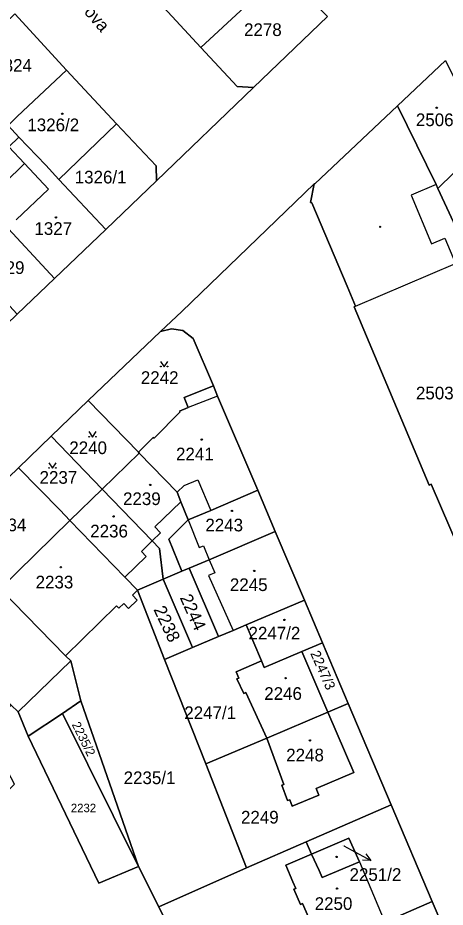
# Model space of a CAD drawing. Extents: x -596233 to -595156, y -1161235 to -1159375.
# Drawn here: x -595909.2 to -595851.8, y -1160591.4 to -1160472 of the extents above; entities that cross this region are included whole.
import ezdxf

# ---------------------------------------------------------------- set-up
doc = ezdxf.new("R2010")
doc.units = 0
for name, color, linetype in [('KN_CAR_KR', 7, 'Continuous'), ('KN_KULTURY', 7, 'Continuous'), ('KN_PARC_CIS_POM', 7, 'Continuous'), ('KN_PARC_CIS_POZ', 7, 'Continuous'), ('KN_PARC_CIS_STAV', 7, 'Continuous'), ('KN_PARC_PLOCHA', 7, 'Continuous'), ('KN_ULICE', 7, 'Continuous'), ('PARC_C_SIPKA', 7, 'Continuous'), ('parcely_l', 7, 'Continuous')]:
    doc.layers.add(name, color=color, linetype=linetype)

msp = doc.modelspace()

# ---------------------------------------------------------------- linework, layer by layer
at = {"layer": 'KN_CAR_KR'}
for points in [[(-595908.28, -1160491.6), (-595905.04, -1160495.05)], [(-595850.64, -1160492.83), (-595852.79, -1160494.94)], [(-595905.04, -1160495.05), (-595909.37, -1160499.16)], [(-595853.04, -1160494.4), (-595856.39, -1160495.82)], [(-595856.39, -1160495.82), (-595853.63, -1160502.36)], [(-595853.63, -1160502.36), (-595851.84, -1160501.6)], [(-595851.84, -1160501.6), (-595850.41, -1160505)], [(-595863.86, -1160510.74), (-595850.41, -1160505)], [(-595882.36, -1160522.78), (-595886.31, -1160524.34)], [(-595887.78, -1160535.68), (-595886.85, -1160534.78)], [(-595886.85, -1160534.78), (-595885.02, -1160534.02)], [(-595885.02, -1160534.02), (-595883.27, -1160538.12)], [(-595890.8, -1160540.32), (-595887.27, -1160536.98)], [(-595886.31, -1160539.41), (-595884.84, -1160543.12)], [(-595890.01, -1160541.14), (-595890.8, -1160540.32)], [(-595891.14, -1160542.21), (-595890.01, -1160541.14)], [(-595891.14, -1160542.21), (-595892.58, -1160543.62)], [(-595884.84, -1160543.12), (-595884.24, -1160542.88)], [(-595884.24, -1160542.88), (-595883.5, -1160544.74)], [(-595891.92, -1160544.3), (-595894.79, -1160547.09)], [(-595892.58, -1160543.62), (-595891.92, -1160544.3)], [(-595883.5, -1160544.74), (-595882.72, -1160546.48)], [(-595882.72, -1160546.48), (-595883.57, -1160546.86)], [(-595883.57, -1160546.86), (-595880.28, -1160554.22)], [(-595909.12, -1160565.15), (-595902.07, -1160558.29)], [(-595863.31, -1160585.25), (-595859.91, -1160593.35)]]:
    msp.add_lwpolyline(points, dxfattribs=at)
at = {"layer": 'KN_KULTURY'}
for points in [[(-595890.0318, -1160518.1316), (-595889.5318, -1160518.8816), (-595889.0318, -1160518.1316)], [(-595899.6318, -1160527.5416), (-595899.1318, -1160528.2916), (-595898.6318, -1160527.5416)], [(-595905.0218, -1160531.7316), (-595904.5218, -1160532.4816), (-595904.0218, -1160531.7316)]]:
    msp.add_lwpolyline(points, dxfattribs=at)
for centre, radius in [((-595852.95, -1160484.12), 0.09), ((-595852.95, -1160484.12), 0.0398), ((-595903.21, -1160484.91), 0.09), ((-595903.21, -1160484.91), 0.0398), ((-595904.05, -1160498.83), 0.09), ((-595904.05, -1160498.83), 0.0398), ((-595860.54, -1160500.09), 0.09), ((-595860.54, -1160500.09), 0.0398), ((-595889.982, -1160518.8314), 0.05), ((-595889.0826, -1160518.8314), 0.05), ((-595899.582, -1160528.2414), 0.05), ((-595898.6826, -1160528.2414), 0.05), ((-595884.48, -1160528.62), 0.09), ((-595884.48, -1160528.62), 0.0398), ((-595904.972, -1160532.4314), 0.05), ((-595904.0726, -1160532.4314), 0.05), ((-595891.4, -1160534.71), 0.09), ((-595891.4, -1160534.71), 0.0398), ((-595880.44, -1160538.19), 0.09), ((-595880.44, -1160538.19), 0.0398), ((-595896.32, -1160538.93), 0.09), ((-595896.32, -1160538.93), 0.0398), ((-595903.39, -1160545.75), 0.09), ((-595903.39, -1160545.75), 0.0398), ((-595877.43, -1160546.25), 0.09), ((-595877.43, -1160546.25), 0.0398), ((-595873.39, -1160552.82), 0.09), ((-595873.39, -1160552.82), 0.0398), ((-595873.23, -1160560.63), 0.09), ((-595873.23, -1160560.63), 0.0398), ((-595869.97, -1160568.97), 0.09), ((-595869.97, -1160568.97), 0.0398), ((-595866.38, -1160584.61), 0.09), ((-595866.38, -1160584.61), 0.0398), ((-595866.33, -1160588.86), 0.09), ((-595866.33, -1160588.86), 0.0398)]:
    msp.add_circle(centre, radius, dxfattribs=at)
at = {"layer": 'KN_PARC_PLOCHA'}
for points in [[(-595880.19, -1160458.72), (-595876.21, -1160462.89), (-595873.97, -1160465.31), (-595873.42, -1160465.88), (-595867.6, -1160471.87), (-595877.54, -1160481.41), (-595879.74, -1160481.26), (-595884.59, -1160476.03), (-595878.72, -1160470.59), (-595878.87, -1160465.29), (-595884.3, -1160459.33), (-595884.74, -1160459.74), (-595885.75, -1160458.61), (-595887.17, -1160457.02), (-595884.75, -1160453.98), (-595881.8, -1160457.03)], [(-595884.59, -1160476.03), (-595890.7, -1160469.43), (-595893.88, -1160466), (-595889.77, -1160461.49), (-595890.53, -1160460.64), (-595888.51, -1160458.72), (-595887.17, -1160457.02), (-595885.75, -1160458.61), (-595884.74, -1160459.74), (-595884.3, -1160459.33), (-595878.87, -1160465.29), (-595878.72, -1160470.59)], [(-595902.62, -1160479.06), (-595909.26, -1160485.28), (-595910.47, -1160486.51), (-595910.73, -1160486.76), (-595911.77, -1160487.75), (-595915.62, -1160484.52), (-595922.59, -1160491), (-595924.86, -1160488.73), (-595927.11, -1160490.94), (-595928.46, -1160489.58), (-595923.81, -1160485.2), (-595918.22, -1160479.84), (-595916.17, -1160477.87), (-595909.55, -1160471.52)], [(-595841.97, -1160497.52), (-595840.29, -1160500.91), (-595842.58, -1160501.95), (-595842.7, -1160501.71), (-595848.47, -1160504.17), (-595850.7, -1160499.45), (-595852.79, -1160494.94), (-595853.04, -1160494.4), (-595858.23, -1160483.86), (-595851.78, -1160477.77), (-595846.99, -1160487.41), (-595845.71, -1160490), (-595843.46, -1160494.63)], [(-595895.92, -1160486.27), (-595903.66, -1160493.74), (-595905.39, -1160491.83), (-595909.01, -1160488.04), (-595910.47, -1160486.51), (-595909.26, -1160485.28), (-595902.62, -1160479.06)], [(-595909.01, -1160488.04), (-595910.39, -1160489.35), (-595908.28, -1160491.6), (-595913.65, -1160496.84), (-595917.25, -1160492.96), (-595911.77, -1160487.75), (-595910.73, -1160486.76), (-595910.47, -1160486.51)], [(-595890.55, -1160493.92), (-595897.36, -1160500.43), (-595903.66, -1160493.74), (-595895.92, -1160486.27), (-595890.62, -1160491.9)], [(-595903.66, -1160493.74), (-595897.36, -1160500.43), (-595904.23, -1160507), (-595911.52, -1160499.14), (-595913.65, -1160496.84), (-595908.28, -1160491.6), (-595910.39, -1160489.35), (-595909.01, -1160488.04), (-595905.39, -1160491.83)], [(-595904.23, -1160507), (-595909.26, -1160511.8), (-595916.53, -1160503.95), (-595911.52, -1160499.14)], [(-595882.91, -1160521.4), (-595886.86, -1160522.96), (-595886.31, -1160524.34), (-595887.48, -1160524.8), (-595887.37, -1160524.91), (-595890.89, -1160528.45), (-595890.99, -1160528.35), (-595892.97, -1160530.33), (-595899.73, -1160523.37), (-595890, -1160514.14), (-595888.53, -1160513.75), (-595887.02, -1160513.99), (-595885.64, -1160515.05)], [(-595876.97, -1160535.43), (-595883.27, -1160538.12), (-595886.31, -1160539.41), (-595887.27, -1160536.98), (-595887.78, -1160535.68), (-595892.86, -1160530.44), (-595892.97, -1160530.33), (-595890.99, -1160528.35), (-595890.89, -1160528.45), (-595887.37, -1160524.91), (-595887.48, -1160524.8), (-595886.31, -1160524.34), (-595886.86, -1160522.96), (-595882.91, -1160521.4), (-595882.36, -1160522.78)], [(-595892.97, -1160530.33), (-595892.86, -1160530.44), (-595897.85, -1160535.27), (-595904.69, -1160528.17), (-595899.73, -1160523.37)], [(-595897.85, -1160535.27), (-595902.19, -1160539.47), (-595903.5, -1160538.1), (-595909.08, -1160532.42), (-595904.69, -1160528.17)], [(-595886.31, -1160539.41), (-595888.89, -1160541.98), (-595887.14, -1160546.28), (-595889.64, -1160547.34), (-595890.15, -1160543.23), (-595891.14, -1160542.21), (-595897.85, -1160535.27), (-595892.86, -1160530.44), (-595887.78, -1160535.68), (-595887.27, -1160536.98)], [(-595902.19, -1160539.47), (-595911.56, -1160548.63), (-595918.49, -1160541.47), (-595909.08, -1160532.42), (-595903.5, -1160538.1)], [(-595889.64, -1160547.34), (-595893.12, -1160548.82), (-595894.79, -1160547.09), (-595902.19, -1160539.47), (-595897.85, -1160535.27), (-595891.14, -1160542.21), (-595890.15, -1160543.23)], [(-595874.62, -1160540.96), (-595883.5, -1160544.74), (-595886.17, -1160545.87), (-595887.14, -1160546.28), (-595888.89, -1160541.98), (-595886.31, -1160539.41), (-595883.27, -1160538.12), (-595876.97, -1160535.43)], [(-595893.12, -1160548.82), (-595893.79, -1160549.48), (-595893.13, -1160550.15), (-595894.3, -1160551.29), (-595894.96, -1160550.62), (-595895.6, -1160551.25), (-595895.91, -1160550.93), (-595902.77, -1160557.62), (-595911.56, -1160548.63), (-595902.19, -1160539.47), (-595894.79, -1160547.09)], [(-595870.71, -1160550.16), (-595878.53, -1160553.48), (-595880.28, -1160554.22), (-595882.24, -1160555.05), (-595886.17, -1160545.87), (-595883.5, -1160544.74), (-595874.62, -1160540.96)], [(-595882.24, -1160555.05), (-595885.71, -1160556.52), (-595889.64, -1160547.34), (-595887.14, -1160546.28), (-595886.17, -1160545.87)], [(-595885.71, -1160556.52), (-595889.46, -1160558.11), (-595893.12, -1160548.82), (-595889.64, -1160547.34)], [(-595902.77, -1160557.62), (-595902.07, -1160558.29), (-595900.7, -1160563.68), (-595903.18, -1160565.35), (-595907.77, -1160568.43), (-595909.12, -1160565.15), (-595910.04, -1160564.23), (-595918.77, -1160555.47), (-595911.56, -1160548.63)], [(-595889.46, -1160558.11), (-595883.94, -1160572.14), (-595878.46, -1160586.08), (-595890.25, -1160591.3), (-595892.95, -1160585.89), (-595900.7, -1160563.68), (-595902.07, -1160558.29), (-595902.77, -1160557.62), (-595895.91, -1160550.93), (-595895.6, -1160551.25), (-595894.96, -1160550.62), (-595894.3, -1160551.29), (-595893.13, -1160550.15), (-595893.79, -1160549.48), (-595893.12, -1160548.82)], [(-595868.29, -1160555.87), (-595871.03, -1160557.04), (-595876.1, -1160559.2), (-595876.48, -1160558.31), (-595878.53, -1160553.48), (-595870.71, -1160550.16)], [(-595876.48, -1160558.31), (-595879.87, -1160559.79), (-595879.49, -1160560.61), (-595879.76, -1160560.74), (-595878.85, -1160562.69), (-595878.58, -1160562.57), (-595875.75, -1160568.67), (-595883.94, -1160572.14), (-595889.46, -1160558.11), (-595885.71, -1160556.52), (-595882.24, -1160555.05), (-595880.28, -1160554.22), (-595878.53, -1160553.48)], [(-595864.83, -1160564.04), (-595867.55, -1160565.19), (-595871.03, -1160557.04), (-595868.29, -1160555.87)], [(-595867.55, -1160565.19), (-595875.75, -1160568.67), (-595878.58, -1160562.57), (-595878.85, -1160562.69), (-595879.76, -1160560.74), (-595879.49, -1160560.61), (-595879.87, -1160559.79), (-595876.48, -1160558.31), (-595876.1, -1160559.2), (-595871.03, -1160557.04)], [(-595907.77, -1160568.43), (-595898.29, -1160588.13), (-595892.95, -1160585.89), (-595890.25, -1160591.3), (-595883.98, -1160603.87), (-595896.51, -1160609.35), (-595900.63, -1160611.15), (-595904.1, -1160604.62), (-595910.73, -1160592.17), (-595914.88, -1160584.4), (-595916.4, -1160581.55), (-595909.61, -1160574.84), (-595910.51, -1160573.17), (-595910.44, -1160572.58), (-595910.47, -1160569.9), (-595912.95, -1160567.08), (-595910.04, -1160564.23), (-595909.12, -1160565.15)], [(-595892.95, -1160585.89), (-595903.18, -1160565.35), (-595900.7, -1160563.68)], [(-595859.06, -1160577.63), (-595870.47, -1160582.6), (-595878.46, -1160586.08), (-595883.94, -1160572.14), (-595875.75, -1160568.67), (-595873.45, -1160574.87), (-595873.73, -1160574.97), (-595872.96, -1160577.04), (-595872.68, -1160576.94), (-595872.36, -1160577.8), (-595868.75, -1160576.31), (-595869.12, -1160575.44), (-595864.09, -1160573.27), (-595867.55, -1160565.19), (-595864.83, -1160564.04)], [(-595892.95, -1160585.89), (-595898.29, -1160588.13), (-595907.77, -1160568.43), (-595903.18, -1160565.35)], [(-595875.75, -1160568.67), (-595867.55, -1160565.19), (-595864.09, -1160573.27), (-595869.12, -1160575.44), (-595868.75, -1160576.31), (-595872.36, -1160577.8), (-595872.68, -1160576.94), (-595872.96, -1160577.04), (-595873.73, -1160574.97), (-595873.45, -1160574.87)], [(-595853.57, -1160590.58), (-595859.91, -1160593.35), (-595868.26, -1160597), (-595870.96, -1160590.85), (-595871.24, -1160590.97), (-595872.13, -1160588.95), (-595871.85, -1160588.83), (-595872.24, -1160587.95), (-595873.19, -1160585.72), (-595869.74, -1160584.25), (-595868.71, -1160586.43), (-595868.32, -1160587.36), (-595863.31, -1160585.25), (-595864.76, -1160582.09), (-595869.74, -1160584.25), (-595870.47, -1160582.6), (-595859.06, -1160577.63)], [(-595869.74, -1160584.25), (-595873.19, -1160585.72), (-595872.24, -1160587.95), (-595871.85, -1160588.83), (-595872.13, -1160588.95), (-595871.24, -1160590.97), (-595870.96, -1160590.85), (-595868.26, -1160597), (-595871.65, -1160598.48), (-595883.98, -1160603.87), (-595890.25, -1160591.3), (-595878.46, -1160586.08), (-595870.47, -1160582.6)], [(-595869.74, -1160584.25), (-595864.76, -1160582.09), (-595863.31, -1160585.25), (-595868.32, -1160587.36), (-595868.71, -1160586.43)], [(-595850.43, -1160597.88), (-595856.78, -1160600.64), (-595865.21, -1160604.3), (-595868.97, -1160605.93), (-595871.65, -1160598.48), (-595868.26, -1160597), (-595859.91, -1160593.35), (-595853.57, -1160590.58)]]:
    msp.add_lwpolyline(points, close=True, dxfattribs=at)
for points in [[(-595890.7, -1160469.43), (-595884.59, -1160476.03), (-595879.74, -1160481.26), (-595877.54, -1160481.41), (-595890.55, -1160493.92), (-595890.62, -1160491.9), (-595895.92, -1160486.27), (-595902.62, -1160479.06), (-595909.55, -1160471.52)], [(-595983.43, -1160582.93), (-595971.62, -1160571.62), (-595970.62, -1160570.65), (-595965.14, -1160565.31), (-595964.76, -1160564.92), (-595951.95, -1160552.61), (-595949.93, -1160550.67), (-595945.5, -1160546.44), (-595938.35, -1160539.6), (-595933.96, -1160535.41), (-595928.14, -1160529.85), (-595920.87, -1160522.9), (-595913.59, -1160515.94), (-595909.26, -1160511.8), (-595904.23, -1160507), (-595897.36, -1160500.43), (-595890.55, -1160493.92), (-595877.54, -1160481.41), (-595867.6, -1160471.87)], [(-595851.78, -1160477.77), (-595858.23, -1160483.86), (-595869.29, -1160494.3), (-595869.41, -1160494.3), (-595887.17, -1160511.46), (-595890, -1160514.14), (-595899.73, -1160523.37), (-595904.69, -1160528.17), (-595909.08, -1160532.42), (-595918.49, -1160541.47), (-595925.61, -1160548.26), (-595928.68, -1160551.19), (-595935.8, -1160557.97), (-595941.36, -1160563.28), (-595947.04, -1160568.69), (-595959.29, -1160580.37), (-595972.74, -1160593.11), (-595976.26, -1160596.57), (-595989.4, -1160609.23)], [(-595849.94, -1160543.33), (-595853.68, -1160534.62), (-595853.97, -1160534.74), (-595864.05, -1160510.83), (-595863.86, -1160510.74), (-595864.99, -1160508.05), (-595869.71, -1160496.86), (-595869.87, -1160496.82), (-595869.41, -1160494.3), (-595869.29, -1160494.3), (-595858.23, -1160483.86), (-595853.04, -1160494.4), (-595852.79, -1160494.94), (-595850.7, -1160499.45)], [(-595850.43, -1160597.88), (-595853.57, -1160590.58), (-595859.06, -1160577.63), (-595864.83, -1160564.04), (-595868.29, -1160555.87), (-595870.71, -1160550.16), (-595874.62, -1160540.96), (-595876.97, -1160535.43), (-595882.36, -1160522.78), (-595882.91, -1160521.4), (-595885.64, -1160515.05), (-595887.02, -1160513.99), (-595888.53, -1160513.75), (-595890, -1160514.14), (-595887.17, -1160511.46), (-595869.41, -1160494.3), (-595869.87, -1160496.82), (-595869.71, -1160496.86), (-595864.99, -1160508.05), (-595863.86, -1160510.74), (-595864.05, -1160510.83), (-595853.97, -1160534.74), (-595853.68, -1160534.62), (-595849.94, -1160543.33)]]:
    msp.add_lwpolyline(points, dxfattribs=at)
at = {"layer": 'PARC_C_SIPKA'}
for points in [[(-595865.4, -1160583.14), (-595864.44, -1160583.66), (-595861.8069, -1160585.0976)], [(-595862.445, -1160584.1795), (-595861.8069, -1160585.0976), (-595862.9242, -1160585.0572)]]:
    msp.add_lwpolyline(points, dxfattribs=at)
at = {"layer": 'parcely_l'}
for points in [[(-595887.17, -1160457.02), (-595885.75, -1160458.61), (-595884.74, -1160459.74), (-595884.3, -1160459.33), (-595878.87, -1160465.29), (-595878.72, -1160470.59), (-595884.59, -1160476.03)], [(-595884.59, -1160476.03), (-595890.7, -1160469.43), (-595893.88, -1160466)], [(-595909.55, -1160471.52), (-595902.62, -1160479.06)], [(-595877.54, -1160481.41), (-595867.6, -1160471.87)], [(-595884.59, -1160476.03), (-595879.74, -1160481.26), (-595877.54, -1160481.41)], [(-595851.78, -1160477.77), (-595858.23, -1160483.86)], [(-595902.62, -1160479.06), (-595909.26, -1160485.28), (-595910.47, -1160486.51)], [(-595895.92, -1160486.27), (-595902.62, -1160479.06)], [(-595877.54, -1160481.41), (-595890.55, -1160493.92)], [(-595869.41, -1160494.3), (-595869.29, -1160494.3), (-595858.23, -1160483.86)], [(-595858.23, -1160483.86), (-595853.04, -1160494.4), (-595852.79, -1160494.94), (-595850.7, -1160499.45), (-595848.47, -1160504.17)], [(-595909.01, -1160488.04), (-595910.47, -1160486.51)], [(-595903.66, -1160493.74), (-595895.92, -1160486.27)], [(-595895.92, -1160486.27), (-595890.62, -1160491.9), (-595890.55, -1160493.92)], [(-595913.65, -1160496.84), (-595908.28, -1160491.6), (-595910.39, -1160489.35), (-595909.01, -1160488.04)], [(-595909.01, -1160488.04), (-595905.39, -1160491.83), (-595903.66, -1160493.74)], [(-595897.36, -1160500.43), (-595903.66, -1160493.74)], [(-595890.55, -1160493.92), (-595897.36, -1160500.43)], [(-595890, -1160514.14), (-595887.17, -1160511.46), (-595869.41, -1160494.3)], [(-595869.41, -1160494.3), (-595869.87, -1160496.82), (-595869.71, -1160496.86), (-595864.99, -1160508.05), (-595863.86, -1160510.74), (-595864.05, -1160510.83), (-595853.97, -1160534.74), (-595853.68, -1160534.62), (-595849.94, -1160543.33), (-595848.56, -1160546.48)], [(-595911.52, -1160499.14), (-595904.23, -1160507)], [(-595897.36, -1160500.43), (-595904.23, -1160507)], [(-595904.23, -1160507), (-595909.26, -1160511.8)], [(-595899.73, -1160523.37), (-595890, -1160514.14)], [(-595882.91, -1160521.4), (-595885.64, -1160515.05), (-595887.02, -1160513.99), (-595888.53, -1160513.75), (-595890, -1160514.14)], [(-595882.91, -1160521.4), (-595886.86, -1160522.96), (-595886.31, -1160524.34), (-595887.48, -1160524.8), (-595887.37, -1160524.91), (-595890.89, -1160528.45), (-595890.99, -1160528.35), (-595892.97, -1160530.33)], [(-595876.97, -1160535.43), (-595882.36, -1160522.78), (-595882.91, -1160521.4)], [(-595904.69, -1160528.17), (-595899.73, -1160523.37)], [(-595892.97, -1160530.33), (-595899.73, -1160523.37)], [(-595909.08, -1160532.42), (-595904.69, -1160528.17)], [(-595904.69, -1160528.17), (-595897.85, -1160535.27)], [(-595897.85, -1160535.27), (-595892.86, -1160530.44)], [(-595892.97, -1160530.33), (-595892.86, -1160530.44)], [(-595892.86, -1160530.44), (-595887.78, -1160535.68), (-595887.27, -1160536.98), (-595886.31, -1160539.41)], [(-595909.08, -1160532.42), (-595918.49, -1160541.47)], [(-595902.19, -1160539.47), (-595903.5, -1160538.1), (-595909.08, -1160532.42)], [(-595902.19, -1160539.47), (-595897.85, -1160535.27)], [(-595897.85, -1160535.27), (-595891.14, -1160542.21), (-595890.15, -1160543.23), (-595889.64, -1160547.34)], [(-595886.31, -1160539.41), (-595883.27, -1160538.12), (-595876.97, -1160535.43)], [(-595874.62, -1160540.96), (-595876.97, -1160535.43)], [(-595911.56, -1160548.63), (-595902.19, -1160539.47)], [(-595893.12, -1160548.82), (-595894.79, -1160547.09), (-595902.19, -1160539.47)], [(-595886.31, -1160539.41), (-595888.89, -1160541.98), (-595887.14, -1160546.28)], [(-595886.17, -1160545.87), (-595883.5, -1160544.74), (-595874.62, -1160540.96)], [(-595870.71, -1160550.16), (-595874.62, -1160540.96)], [(-595887.14, -1160546.28), (-595889.64, -1160547.34)], [(-595887.14, -1160546.28), (-595886.17, -1160545.87)], [(-595886.17, -1160545.87), (-595882.24, -1160555.05)], [(-595889.64, -1160547.34), (-595893.12, -1160548.82)], [(-595885.71, -1160556.52), (-595889.64, -1160547.34)], [(-595911.56, -1160548.63), (-595902.77, -1160557.62)], [(-595902.77, -1160557.62), (-595895.91, -1160550.93), (-595895.6, -1160551.25), (-595894.96, -1160550.62), (-595894.3, -1160551.29), (-595893.13, -1160550.15), (-595893.79, -1160549.48), (-595893.12, -1160548.82)], [(-595893.12, -1160548.82), (-595889.46, -1160558.11)], [(-595870.71, -1160550.16), (-595878.53, -1160553.48)], [(-595868.29, -1160555.87), (-595870.71, -1160550.16)], [(-595882.24, -1160555.05), (-595880.28, -1160554.22), (-595878.53, -1160553.48)], [(-595878.53, -1160553.48), (-595876.48, -1160558.31)], [(-595882.24, -1160555.05), (-595885.71, -1160556.52)], [(-595871.03, -1160557.04), (-595868.29, -1160555.87)], [(-595868.29, -1160555.87), (-595864.83, -1160564.04)], [(-595889.46, -1160558.11), (-595885.71, -1160556.52)], [(-595876.48, -1160558.31), (-595876.1, -1160559.2), (-595871.03, -1160557.04)], [(-595867.55, -1160565.19), (-595871.03, -1160557.04)], [(-595902.77, -1160557.62), (-595902.07, -1160558.29), (-595900.7, -1160563.68)], [(-595889.46, -1160558.11), (-595883.94, -1160572.14)], [(-595875.75, -1160568.67), (-595878.58, -1160562.57), (-595878.85, -1160562.69), (-595879.76, -1160560.74), (-595879.49, -1160560.61), (-595879.87, -1160559.79), (-595876.48, -1160558.31)], [(-595910.04, -1160564.23), (-595909.12, -1160565.15), (-595907.77, -1160568.43)], [(-595900.7, -1160563.68), (-595903.18, -1160565.35)], [(-595892.95, -1160585.89), (-595900.7, -1160563.68)], [(-595864.83, -1160564.04), (-595867.55, -1160565.19)], [(-595859.06, -1160577.63), (-595864.83, -1160564.04)], [(-595903.18, -1160565.35), (-595907.77, -1160568.43)], [(-595892.95, -1160585.89), (-595903.18, -1160565.35)], [(-595867.55, -1160565.19), (-595875.75, -1160568.67)], [(-595867.55, -1160565.19), (-595864.09, -1160573.27), (-595869.12, -1160575.44), (-595868.75, -1160576.31), (-595872.36, -1160577.8), (-595872.68, -1160576.94), (-595872.96, -1160577.04), (-595873.73, -1160574.97), (-595873.45, -1160574.87), (-595875.75, -1160568.67)], [(-595907.77, -1160568.43), (-595898.29, -1160588.13), (-595892.95, -1160585.89)], [(-595875.75, -1160568.67), (-595883.94, -1160572.14)], [(-595883.94, -1160572.14), (-595878.46, -1160586.08)], [(-595870.47, -1160582.6), (-595859.06, -1160577.63)], [(-595853.57, -1160590.58), (-595859.06, -1160577.63)], [(-595870.47, -1160582.6), (-595878.46, -1160586.08)], [(-595869.74, -1160584.25), (-595870.47, -1160582.6)], [(-595869.74, -1160584.25), (-595868.71, -1160586.43), (-595868.32, -1160587.36), (-595863.31, -1160585.25), (-595864.76, -1160582.09), (-595869.74, -1160584.25)], [(-595868.26, -1160597), (-595870.96, -1160590.85), (-595871.24, -1160590.97), (-595872.13, -1160588.95), (-595871.85, -1160588.83), (-595872.24, -1160587.95), (-595873.19, -1160585.72), (-595869.74, -1160584.25)], [(-595892.95, -1160585.89), (-595890.25, -1160591.3)], [(-595878.46, -1160586.08), (-595890.25, -1160591.3)], [(-595853.57, -1160590.58), (-595859.91, -1160593.35), (-595868.26, -1160597)], [(-595850.43, -1160597.88), (-595853.57, -1160590.58)], [(-595890.25, -1160591.3), (-595883.98, -1160603.87)]]:
    msp.add_lwpolyline(points, dxfattribs=at)

# ---------------------------------------------------------------- texts
at = {"layer": 'KN_PARC_CIS_POM'}
msp.add_text('2251/2', height=0.1, dxfattribs=at).set_placement((-595865.6833, -1160583.14))
at = {"layer": 'KN_PARC_CIS_POZ'}
for s, height, p in [('1326/1', 1.7, (-595901.5266, -1160494.27)), ('2242', 1.7, (-595892.6566, -1160521.16)), ('2240', 1.7, (-595902.2566, -1160530.57)), ('2237', 1.7, (-595906.2466, -1160534.55)), ('2234', 1.7, (-595913.0766, -1160540.92)), ('2247/1', 1.7, (-595886.8266, -1160566.12)), ('2235/1', 1.7, (-595894.9666, -1160574.84)), ('2232', 1.14, (-595902.05, -1160578.61)), ('2249', 1.7, (-595879.2166, -1160580.13))]:
    msp.add_text(s, height=height, dxfattribs=at).set_placement(p)
for s, height, rotation, p in [('2244', 1.7, 294.149678, (-595887.4651, -1160549.8161)), ('2238', 1.7, 295.303373, (-595890.9921, -1160551.4124)), ('2247/3', 1.35, 293.805487, (-595869.9465, -1160557.2932)), ('2235/2', 1.2, 296.476792, (-595901.9558, -1160566.8466))]:
    msp.add_text(s, height=height, rotation=rotation, dxfattribs=at).set_placement(p)
at = {"layer": 'KN_PARC_CIS_STAV'}
for s, p in [('2278', (-595878.8066, -1160474.49)), ('1324', (-595912.3266, -1160479.28)), ('1326/2', (-595907.8866, -1160487.26)), ('2506', (-595855.7466, -1160486.58)), ('1327', (-595906.9366, -1160501.17)), ('1329', (-595913.3266, -1160506.41)), ('2503/1', (-595855.7366, -1160523.23)), ('2241', (-595887.9366, -1160531.41)), ('2239', (-595895.0466, -1160537.41)), ('2243', (-595883.9966, -1160540.94)), ('2236', (-595899.4466, -1160541.75)), ('2233', (-595906.7766, -1160548.59)), ('2245', (-595880.7066, -1160548.94)), ('2247/2', (-595878.2066, -1160555.44)), ('2246', (-595876.0966, -1160563.54)), ('2248', (-595873.1466, -1160571.79)), ('2251/2', (-595864.6497, -1160587.82)), ('2250', (-595869.3266, -1160591.72))]:
    msp.add_text(s, height=1.7, dxfattribs=at).set_placement(p)
at = {"layer": 'KN_ULICE'}
msp.add_text('Gebauerova', height=1.7, rotation=310.498791, dxfattribs=at).set_placement((-595906.1061, -1160464.5819))

doc.saveas('drawing.dxf')
